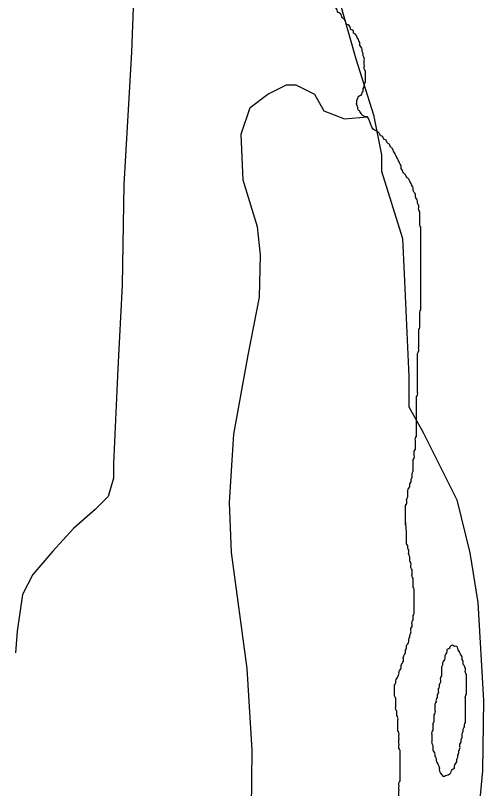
# Model space of a CAD drawing. Extents: x 813775 to 1157140, y 1757555 to 1979907.
# Drawn here: x 1006226 to 1007427, y 1850012 to 1851996 of the extents above; entities that cross this region are included whole.
import ezdxf

# ---------------------------------------------------------------- set-up
doc = ezdxf.new("R2010")
doc.units = 0
for name, color, linetype in [('Level 34', 7, 'Continuous'), ('Level 35', 7, 'Continuous'), ('Level 6', 7, 'Continuous'), ('Level 9', 7, 'Continuous')]:
    doc.layers.add(name, color=color, linetype=linetype)

msp = doc.modelspace()

# ---------------------------------------------------------------- linework, layer by layer
at = {"layer": 'Level 34'}
msp.add_lwpolyline([(1006377.5, 1853145.7), (1006439.9, 1853076.6), (1006479.9, 1852987.5), (1006504.4, 1852891.7), (1006522.2, 1852798.2), (1006522.2, 1852570), (1006533.3, 1852307.2), (1006528.9, 1852039.8), (1006524.4, 1851901.7), (1006504.4, 1851562.4), (1006499.9, 1851304), (1006488.8, 1851090.2), (1006477.7, 1850845.1), (1006477.7, 1850808.3), (1006464.3, 1850761.6), (1006431, 1850728.2), (1006375.3, 1850679.1), (1006321.9, 1850621.2), (1006270.7, 1850561.1), (1006244, 1850509.8), (1006230.7, 1850416.3), (1006226.2, 1850360.6)], dxfattribs=at)
at = {"layer": 'Level 35'}
msp.add_lwpolyline([(1006758.9, 1849553.9), (1006812.8, 1849714.3), (1006831.4, 1849884.5), (1006834.1, 1850110.4), (1006820.8, 1850320.4), (1006781, 1850618.1), (1006775.7, 1850745.7), (1006786.3, 1850921.2), (1006823.5, 1851124), (1006852.7, 1851272.9), (1006855.3, 1851381.8), (1006847.4, 1851453.6), (1006810.2, 1851573.2), (1006805.1, 1851691.1), (1006828.8, 1851759.3), (1006873.9, 1851793.9), (1006921.7, 1851817.8), (1006945.6, 1851817.8), (1006993.4, 1851793.9), (1007017.3, 1851751.3), (1007070.5, 1851730.1), (1007129.9, 1851735.6)], dxfattribs=at)
at = {"layer": 'Level 6'}
for points in [[(1007009.6, 1852201.4), (1007100.1, 1851884.5), (1007145.3, 1851740.5), (1007165.9, 1851637.7), (1007165.9, 1851596.5), (1007219.3, 1851423.7), (1007223.4, 1851333.2), (1007235.8, 1851069.8), (1007235.8, 1850991.6), (1007272.8, 1850925.8), (1007359.1, 1850753), (1007392, 1850617.2), (1007412.6, 1850489.6), (1007427.5, 1850238.5), (1007424.9, 1850057.6)], [(1007009.6, 1852201.4), (1007100.1, 1851884.5), (1007145.3, 1851740.5), (1007165.9, 1851637.7), (1007165.9, 1851596.5), (1007219.3, 1851423.7), (1007223.4, 1851333.2), (1007235.8, 1851069.8), (1007235.8, 1850991.6), (1007272.8, 1850925.8), (1007359.1, 1850753), (1007392, 1850617.2), (1007412.6, 1850489.6), (1007427.5, 1850238.5), (1007424.9, 1850057.6)], [(1007009.6, 1852201.4), (1007100.1, 1851884.5), (1007145.3, 1851740.5), (1007165.9, 1851637.7), (1007165.9, 1851596.5), (1007219.3, 1851423.7), (1007223.4, 1851333.2), (1007235.8, 1851069.8), (1007235.8, 1850991.6), (1007272.8, 1850925.8), (1007359.1, 1850753), (1007392, 1850617.2), (1007412.6, 1850489.6), (1007427.5, 1850238.5), (1007424.9, 1850057.6)], [(1007424.9, 1850057.6), (1007416.7, 1849976.2)], [(1007424.9, 1850057.6), (1007416.7, 1849976.2)], [(1007424.9, 1850057.6), (1007416.7, 1849976.2)]]:
    msp.add_lwpolyline(points, dxfattribs=at)
at = {"layer": 'Level 9'}
for points in [[(1007129.9, 1851735.6), (1007124.3, 1851735.6), (1007118.7, 1851738.4), (1007113.1, 1851743.9), (1007110.3, 1851749.5), (1007104.8, 1851755.1), (1007104.8, 1851760.7), (1007102, 1851766.3), (1007102, 1851771.9), (1007102, 1851777.4), (1007104.8, 1851783), (1007107.6, 1851788.6), (1007113.1, 1851791.4), (1007115.9, 1851797), (1007118.7, 1851802.6), (1007118.7, 1851808.1), (1007121.5, 1851813.7), (1007121.5, 1851819.3), (1007124.3, 1851824.9), (1007124.3, 1851830.5), (1007124.3, 1851836), (1007124.3, 1851841.6), (1007124.3, 1851847.2), (1007124.3, 1851852.8), (1007121.5, 1851858.4), (1007121.5, 1851864), (1007121.5, 1851869.5), (1007121.5, 1851875.1), (1007121.5, 1851880.7), (1007121.5, 1851886.3), (1007118.7, 1851891.9), (1007118.7, 1851897.4), (1007115.9, 1851903), (1007115.9, 1851908.6), (1007113.1, 1851914.2), (1007110.3, 1851919.8), (1007110.3, 1851925.4), (1007107.6, 1851930.9), (1007104.8, 1851936.5), (1007102, 1851942.1), (1007099.2, 1851947.7), (1007093.6, 1851950.5), (1007093.6, 1851956.1), (1007088, 1851958.9), (1007085.2, 1851964.4), (1007082.5, 1851970), (1007076.9, 1851972.8), (1007074.1, 1851978.4), (1007071.3, 1851984), (1007065.7, 1851989.6), (1007062.9, 1851995.1), (1007060.1, 1852000.7), (1007054.6, 1852003.5), (1007051.8, 1852009.1), (1007049, 1852014.7), (1007043.4, 1852017.5), (1007040.6, 1852023), (1007037.8, 1852028.6), (1007035, 1852034.2), (1007029.4, 1852039.8), (1007026.7, 1852045.4), (1007023.9, 1852051), (1007018.3, 1852056.5), (1007015.5, 1852062.1), (1007012.7, 1852067.7), (1007009.9, 1852073.3), (1007009.9, 1852078.9), (1007007.1, 1852084.4), (1007007.1, 1852090), (1007004.3, 1852095.6), (1007004.3, 1852101.2), (1007001.6, 1852106.8), (1007001.6, 1852112.4), (1006998.8, 1852117.9), (1006998.8, 1852123.5), (1006996, 1852129.1), (1006993.2, 1852134.7), (1006993.2, 1852140.3), (1006990.4, 1852145.9), (1006987.6, 1852151.4), (1006984.8, 1852157), (1006984.8, 1852162.6), (1006979.2, 1852168.2), (1006976.4, 1852173.8), (1006973.7, 1852179.3), (1006970.9, 1852184.9), (1006965.3, 1852190.5), (1006962.5, 1852196.1), (1006959.7, 1852201.7), (1006956.9, 1852207.3), (1006951.3, 1852212.8)], [(1007163.4, 1851687), (1007160.6, 1851692.5), (1007155, 1851698.1), (1007149.4, 1851700.9), (1007143.8, 1851703.7), (1007141, 1851709.3), (1007129.9, 1851735.6)], [(1007261, 1851190.2), (1007263.8, 1851195.7), (1007263.8, 1851201.3), (1007263.8, 1851206.9), (1007263.8, 1851212.5), (1007263.8, 1851218.1), (1007263.8, 1851223.6), (1007263.8, 1851229.2), (1007263.8, 1851234.8), (1007266.6, 1851240.4), (1007266.6, 1851246), (1007266.6, 1851251.6), (1007266.6, 1851257.1), (1007266.6, 1851262.7), (1007266.6, 1851268.3), (1007266.6, 1851273.9), (1007266.6, 1851279.5), (1007266.6, 1851285.1), (1007266.6, 1851290.6), (1007266.6, 1851296.2), (1007266.6, 1851301.8), (1007266.6, 1851307.4), (1007266.6, 1851313), (1007266.6, 1851318.5), (1007266.6, 1851324.1), (1007266.6, 1851329.7), (1007266.6, 1851335.3), (1007266.6, 1851340.9), (1007266.6, 1851346.5), (1007266.6, 1851352), (1007266.6, 1851357.6), (1007266.6, 1851363.2), (1007266.6, 1851368.8), (1007266.6, 1851374.4), (1007266.6, 1851379.9), (1007266.6, 1851385.5), (1007266.6, 1851391.1), (1007266.6, 1851396.7), (1007266.6, 1851402.3), (1007266.6, 1851407.9), (1007266.6, 1851413.4), (1007266.6, 1851419), (1007266.6, 1851424.6), (1007266.6, 1851430.2), (1007266.6, 1851435.8), (1007266.6, 1851441.3), (1007266.6, 1851446.9), (1007266.6, 1851452.5), (1007263.8, 1851458.1), (1007263.8, 1851463.7), (1007263.8, 1851469.3), (1007263.8, 1851474.8), (1007263.8, 1851480.4), (1007263.8, 1851486), (1007263.8, 1851491.6), (1007261, 1851497.2), (1007261, 1851502.8), (1007261, 1851508.3), (1007258.2, 1851513.9), (1007258.2, 1851519.5), (1007255.4, 1851525.1), (1007252.6, 1851530.7), (1007252.6, 1851536.2), (1007249.8, 1851541.8), (1007247, 1851547.4), (1007247, 1851553), (1007244.3, 1851558.6), (1007241.5, 1851564.2), (1007238.7, 1851569.7), (1007235.9, 1851575.3), (1007230.3, 1851580.9), (1007227.5, 1851586.5), (1007221.9, 1851592.1), (1007219.1, 1851597.6), (1007216.4, 1851603.2), (1007216.4, 1851608.8), (1007213.6, 1851614.4), (1007210.8, 1851620), (1007208, 1851625.6), (1007205.2, 1851631.1), (1007202.4, 1851636.7), (1007199.6, 1851642.3), (1007196.8, 1851647.9), (1007194, 1851653.5), (1007188.5, 1851659.1), (1007185.7, 1851664.6), (1007180.1, 1851670.2), (1007177.3, 1851675.8), (1007171.7, 1851678.6), (1007168.9, 1851684.2), (1007163.4, 1851687)], [(1007227.5, 1850687.8), (1007227.5, 1850693.3), (1007227.5, 1850698.9), (1007227.5, 1850704.5), (1007227.5, 1850710.1), (1007227.5, 1850715.7), (1007227.5, 1850721.3), (1007227.5, 1850726.8), (1007227.5, 1850732.4), (1007227.5, 1850738), (1007230.3, 1850743.6), (1007230.3, 1850749.2), (1007230.3, 1850754.8), (1007233.1, 1850760.3), (1007233.1, 1850765.9), (1007233.1, 1850771.5), (1007233.1, 1850777.1), (1007235.9, 1850782.7), (1007238.7, 1850788.2), (1007238.7, 1850793.8), (1007241.5, 1850799.4), (1007241.5, 1850805), (1007244.3, 1850810.6), (1007244.3, 1850816.2), (1007244.3, 1850821.7), (1007247, 1850827.3), (1007247, 1850832.9), (1007247, 1850838.5), (1007247, 1850844.1), (1007247, 1850849.6), (1007247, 1850855.2), (1007249.8, 1850860.8), (1007249.8, 1850866.4), (1007249.8, 1850872), (1007249.8, 1850877.6), (1007252.6, 1850883.1), (1007252.6, 1850888.7), (1007252.6, 1850894.3), (1007252.6, 1850899.9), (1007252.6, 1850905.5), (1007252.6, 1850911.1), (1007255.4, 1850916.6), (1007255.4, 1850922.2), (1007255.4, 1850927.8), (1007255.4, 1850933.4), (1007255.4, 1850939), (1007255.4, 1850944.5), (1007255.4, 1850950.1), (1007255.4, 1850955.7), (1007255.4, 1850961.3), (1007255.4, 1850966.9), (1007255.4, 1850972.5), (1007255.4, 1850978), (1007255.4, 1850983.6), (1007255.4, 1850989.2), (1007255.4, 1850994.8), (1007255.4, 1851000.4), (1007255.4, 1851005.9), (1007255.4, 1851011.5), (1007255.4, 1851017.1), (1007258.2, 1851022.7), (1007258.2, 1851028.3), (1007258.2, 1851033.9), (1007258.2, 1851039.4), (1007258.2, 1851045), (1007258.2, 1851050.6), (1007258.2, 1851056.2), (1007258.2, 1851061.8), (1007258.2, 1851067.3), (1007258.2, 1851072.9), (1007258.2, 1851078.5), (1007258.2, 1851084.1), (1007258.2, 1851089.7), (1007258.2, 1851095.3), (1007258.2, 1851100.8), (1007258.2, 1851106.4), (1007258.2, 1851112), (1007258.2, 1851117.6), (1007258.2, 1851123.2), (1007258.2, 1851128.8), (1007261, 1851134.3), (1007261, 1851139.9), (1007261, 1851145.5), (1007261, 1851151.1), (1007261, 1851156.7), (1007261, 1851162.2), (1007261, 1851167.8), (1007261, 1851173.4), (1007261, 1851179), (1007261, 1851184.6), (1007261, 1851190.2)], [(1007224.4, 1850355.7), (1007227.2, 1850361.3), (1007227.2, 1850366.9), (1007230, 1850372.5), (1007230, 1850378.1), (1007232.8, 1850383.7), (1007235.6, 1850389.2), (1007235.6, 1850394.8), (1007238.4, 1850400.4), (1007238.4, 1850406), (1007241.2, 1850411.6), (1007241.2, 1850417.1), (1007241.2, 1850422.7), (1007244, 1850428.3), (1007244, 1850433.9), (1007244, 1850439.5), (1007246.8, 1850445.1), (1007246.8, 1850450.6), (1007246.8, 1850456.2), (1007249.6, 1850461.8), (1007249.6, 1850467.4), (1007249.6, 1850473), (1007249.6, 1850478.6), (1007249.6, 1850484.1), (1007249.6, 1850489.7), (1007249.6, 1850495.3), (1007249.6, 1850500.9), (1007249.6, 1850506.5), (1007249.6, 1850512), (1007249.6, 1850517.6), (1007249.6, 1850523.2), (1007246.8, 1850528.8), (1007246.8, 1850534.4), (1007246.8, 1850540), (1007246.8, 1850545.5), (1007246.8, 1850551.1), (1007244, 1850556.7), (1007244, 1850562.3), (1007244, 1850567.9), (1007244, 1850573.4), (1007241.2, 1850579), (1007241.2, 1850584.6), (1007241.2, 1850590.2), (1007238.4, 1850595.8), (1007238.4, 1850601.4), (1007238.4, 1850606.9), (1007235.6, 1850612.5), (1007235.6, 1850618.1), (1007235.6, 1850623.7), (1007232.8, 1850629.3), (1007232.8, 1850634.8), (1007230, 1850640.4), (1007230, 1850646), (1007230, 1850651.6), (1007230, 1850657.2), (1007227.5, 1850698.9)], [(1007323.8, 1850043.1), (1007336.3, 1850047.6), (1007341.9, 1850050.4), (1007344.7, 1850056), (1007347.5, 1850061.6), (1007353.1, 1850064.4), (1007353.1, 1850070), (1007355.8, 1850075.5), (1007358.6, 1850081.1), (1007358.6, 1850086.7), (1007361.4, 1850092.3), (1007361.4, 1850097.9), (1007364.2, 1850103.4), (1007364.2, 1850109), (1007367, 1850114.6), (1007367, 1850120.2), (1007367, 1850125.8), (1007369.8, 1850131.4), (1007369.8, 1850136.9), (1007372.6, 1850142.5), (1007372.6, 1850148.1), (1007372.6, 1850153.7), (1007375.4, 1850159.3), (1007375.4, 1850164.9), (1007378.2, 1850170.4), (1007378.2, 1850176), (1007380.9, 1850181.6), (1007380.9, 1850187.2), (1007380.9, 1850192.8), (1007380.9, 1850198.3), (1007380.9, 1850203.9), (1007380.9, 1850209.5), (1007380.9, 1850215.1), (1007380.9, 1850220.7), (1007380.9, 1850226.3), (1007380.9, 1850231.8), (1007380.9, 1850237.4), (1007380.9, 1850243), (1007380.9, 1850248.6), (1007383.7, 1850254.2), (1007383.7, 1850259.7), (1007383.7, 1850265.3), (1007383.7, 1850270.9), (1007383.7, 1850276.5), (1007383.7, 1850282.1), (1007383.7, 1850287.7), (1007383.7, 1850293.2), (1007383.7, 1850298.8), (1007383.7, 1850304.4), (1007380.9, 1850310), (1007380.9, 1850315.6), (1007380.9, 1850321.1), (1007378.2, 1850326.7), (1007375.4, 1850332.3), (1007375.4, 1850337.9), (1007372.6, 1850343.5), (1007372.6, 1850349.1), (1007369.8, 1850354.6), (1007367, 1850360.2), (1007364.2, 1850365.8), (1007361.4, 1850371.4), (1007358.6, 1850377), (1007353.1, 1850377), (1007347.5, 1850379.8), (1007341.9, 1850377), (1007339.1, 1850371.4), (1007333.5, 1850368.6), (1007333.5, 1850363), (1007330.7, 1850357.4), (1007327.9, 1850351.9), (1007327.9, 1850346.3), (1007325.2, 1850340.7), (1007322.4, 1850335.1), (1007322.4, 1850329.5), (1007319.6, 1850323.9), (1007319.6, 1850318.4), (1007319.6, 1850312.8), (1007319.6, 1850307.2), (1007319.6, 1850301.6), (1007316.8, 1850296), (1007316.8, 1850290.4), (1007316.8, 1850284.9), (1007314, 1850279.3), (1007314, 1850273.7), (1007311.2, 1850268.1), (1007311.2, 1850262.5), (1007311.2, 1850257), (1007308.4, 1850251.4), (1007308.4, 1850245.8), (1007305.6, 1850240.2), (1007305.6, 1850234.6)], [(1007193.8, 1849853.4), (1007196.6, 1849858.9), (1007196.6, 1849864.5), (1007199.3, 1849870.1), (1007199.3, 1849875.7), (1007199.3, 1849881.3), (1007199.3, 1849886.8), (1007202.1, 1849892.4), (1007202.1, 1849898), (1007204.9, 1849903.6), (1007204.9, 1849909.2), (1007204.9, 1849914.8), (1007204.9, 1849920.3), (1007204.9, 1849925.9), (1007204.9, 1849931.5), (1007207.7, 1849937.1), (1007207.7, 1849942.7), (1007207.7, 1849948.3), (1007207.7, 1849953.8), (1007210.5, 1849959.4), (1007210.5, 1849965), (1007210.5, 1849970.6), (1007210.5, 1849976.2), (1007210.5, 1849981.7), (1007210.5, 1849987.3), (1007210.5, 1849992.9), (1007210.5, 1849998.5), (1007210.5, 1850004.1), (1007210.5, 1850009.7), (1007210.5, 1850015.2), (1007210.5, 1850020.8), (1007210.5, 1850026.4), (1007213.3, 1850032), (1007213.3, 1850037.6), (1007213.3, 1850043.1), (1007213.3, 1850048.7), (1007213.3, 1850054.3), (1007213.3, 1850059.9), (1007213.3, 1850065.5), (1007213.3, 1850071.1), (1007213.3, 1850076.6), (1007213.3, 1850082.2), (1007213.3, 1850087.8), (1007213.3, 1850093.4), (1007213.3, 1850099), (1007213.3, 1850104.6), (1007213.3, 1850110.1), (1007210.5, 1850115.7), (1007210.5, 1850121.3), (1007210.5, 1850126.9), (1007210.5, 1850132.5), (1007210.5, 1850138), (1007210.5, 1850143.6), (1007210.5, 1850149.2), (1007210.5, 1850154.8), (1007207.7, 1850160.4), (1007207.7, 1850166), (1007207.7, 1850171.5), (1007207.7, 1850177.1), (1007207.7, 1850182.7), (1007207.7, 1850188.3), (1007207.7, 1850193.9), (1007204.9, 1850199.4), (1007204.9, 1850205), (1007204.9, 1850210.6), (1007202.1, 1850216.2), (1007202.1, 1850221.8), (1007202.1, 1850227.4), (1007202.1, 1850232.9), (1007202.1, 1850238.5), (1007202.1, 1850244.1), (1007199.3, 1850249.7), (1007199.3, 1850255.3), (1007199.3, 1850260.8), (1007199.3, 1850266.4), (1007199.3, 1850272), (1007199.3, 1850277.6), (1007202.1, 1850283.2), (1007202.1, 1850288.8), (1007204.9, 1850294.3), (1007207.7, 1850299.9), (1007210.5, 1850305.5), (1007210.5, 1850311.1), (1007213.3, 1850316.7), (1007216.1, 1850322.3), (1007216.1, 1850327.8), (1007218.9, 1850333.4), (1007221.7, 1850339), (1007221.7, 1850344.6), (1007221.7, 1850350.2), (1007224.4, 1850355.7)], [(1007305.6, 1850234.6), (1007302.8, 1850229), (1007302.8, 1850223.5), (1007302.8, 1850217.9), (1007302.8, 1850212.3), (1007302.8, 1850206.7), (1007300, 1850201.1), (1007300, 1850195.6), (1007300, 1850190), (1007300, 1850184.4), (1007297.3, 1850178.8), (1007297.3, 1850173.2), (1007297.3, 1850167.6), (1007297.3, 1850162.1), (1007294.5, 1850156.5), (1007294.5, 1850150.9), (1007294.5, 1850145.3), (1007294.5, 1850139.7), (1007294.5, 1850134.1), (1007294.5, 1850128.6), (1007297.3, 1850123), (1007297.3, 1850117.4), (1007297.3, 1850111.8), (1007300, 1850106.2), (1007302.8, 1850100.7), (1007302.8, 1850095.1), (1007305.6, 1850089.5), (1007305.6, 1850083.9), (1007308.4, 1850078.3), (1007311.2, 1850072.7), (1007314, 1850067.2), (1007314, 1850061.6), (1007323.8, 1850043.1)]]:
    msp.add_spline(points, degree=3, dxfattribs=at)

doc.saveas('drawing.dxf')
